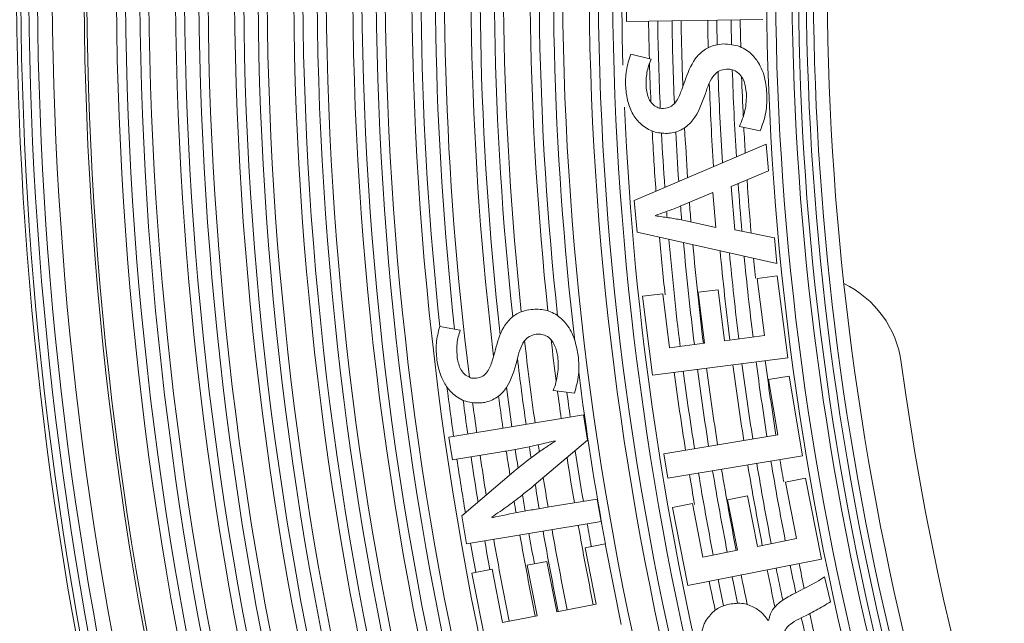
# Model space of a CAD drawing. Header units: millimetres. Extents: x 0 to 1118, y 0 to 864.
# Tile 331 of 512: x 495.22 to 502.85, y 415.38 to 420.06. Entities that reach past the tile are written whole.
import ezdxf

# ---------------------------------------------------------------- set-up
doc = ezdxf.new("R2010")
doc.units = ezdxf.units.MM
doc.styles.add('SLDTEXTSTYLE0', font='TXT', dxfattribs={"width": 0.605})
doc.dimstyles.new('SLDDIMSTYLE3', dxfattribs={"dimtxt": 3.175, "dimasz": 3.302, "dimexe": 0, "dimexo": 0.0625, "dimgap": 0.79375, "dimtad": 0, "dimtih": 1, "dimtoh": 1, "dimdec": 1, "dimlfac": 4, "dimrnd": 1e-09, "dimzin": 12, "dimdsep": 46, "dimtxsty": 'SLDTEXTSTYLE0', "dimsah": 1, "dimcen": 0.09, "dimadec": 0, "dimazin": 3, "dimtfac": 1, "dimtofl": 0, "dimtmove": 0, "dimatfit": 3, "dimfxl": 1, "dimfrac": 2, "dimtolj": 1, "dimtzin": 12, "dimarcsym": 0})

# ---------------------------------------------------------------- blocks, each defined once
blk = doc.blocks.new('_D_9')
at = {"color": 7, "linetype": 'Continuous', "lineweight": 0}
for p, q in [((522.1253, 420.3386), (447.1385, 420.3386)), ((448.7385, 420.3386), (448.7385, 403.9348)), ((448.7385, 382.6583), (448.7385, 399.0621)), ((465.7357, 382.6583), (447.1385, 382.6583))]:
    blk.add_line(p, q, dxfattribs=at)
for points in [[(448.7385, 420.3386), (448.2305, 417.0366), (449.2465, 417.0366)], [(448.7385, 382.6583), (449.2465, 385.9603), (448.2305, 385.9603)]]:
    blk.add_solid(points, dxfattribs=at)
at = {"color": 7, "linetype": 'Continuous', "lineweight": 0, "insert": (443.2814, 403.1549), "char_height": 3.175, "attachment_point": 1, "style": 'SLDTEXTSTYLE0'}
blk.add_mtext('150.7', dxfattribs=at)

msp = doc.modelspace()

# ---------------------------------------------------------------- linework, layer by layer
at = {"color": 7, "linetype": 'Continuous', "lineweight": 15}
for p, q in [((499.9197, 420.0429), (499.9111, 420.6574)), ((500.9764, 420.0577), (499.9197, 420.0429)), ((499.9523, 419.7887), (500.1097, 419.7497)), ((500.9555, 419.1957), (500.7934, 419.2294)), ((499.9785, 418.6546), (501, 419.0924)), ((501, 419.0924), (501.0188, 418.8863)), ((501.0188, 418.8863), (500.7291, 418.7639)), ((500.7291, 418.7639), (500.7595, 418.4296)), ((500.0008, 418.4094), (499.9785, 418.6546)), ((500.5869, 418.7178), (500.3351, 418.6113)), ((500.6114, 418.4477), (500.5869, 418.7178)), ((500.1432, 418.5405), (500.1433, 418.5373)), ((500.3448, 418.5053), (500.6114, 418.4477)), ((500.7595, 418.4296), (501.0661, 418.3662)), ((501.0841, 418.1678), (500.0008, 418.4094)), ((501.0661, 418.3662), (501.0841, 418.1678)), ((500.9305, 418.0509), (501.0875, 418.071)), ((500.9871, 417.6092), (500.9305, 418.0509)), ((501.0875, 418.071), (501.1686, 417.4381)), ((500.473, 417.9449), (500.6285, 417.9648)), ((500.6285, 417.9648), (500.6791, 417.5698)), ((500.0424, 417.9134), (500.1994, 417.9335)), ((500.1204, 417.3038), (500.0424, 417.9134)), ((500.1994, 417.9335), (500.253, 417.5152)), ((500.5236, 417.5499), (500.473, 417.9449)), ((498.4706, 417.6788), (498.6304, 417.6517)), ((500.6791, 417.5698), (500.9871, 417.6092)), ((500.253, 417.5152), (500.5236, 417.5499)), ((501.1686, 417.4381), (500.1204, 417.3038)), ((501.0199, 417.2691), (501.1792, 417.2955)), ((501.1792, 417.2955), (501.2817, 416.6767)), ((501.0909, 416.8406), (501.0199, 417.2691)), ((499.5151, 417.1629), (499.3509, 417.1845)), ((498.5418, 416.822), (499.5845, 416.9946)), ((499.5845, 416.9946), (499.617, 416.7982)), ((498.571, 416.6456), (498.5418, 416.822)), ((500.2075, 416.6943), (501.0909, 416.8406)), ((499.617, 416.7982), (499.2042, 416.4499)), ((499.3654, 416.7915), (499.3648, 416.7944)), ((498.9346, 416.7058), (498.571, 416.6456)), ((500.239, 416.504), (500.2075, 416.6943)), ((501.2817, 416.6767), (500.239, 416.504)), ((498.6427, 416.2125), (499.0451, 416.5556)), ((501.1517, 416.4732), (501.3071, 416.5037)), ((501.2374, 416.0361), (501.1517, 416.4732)), ((501.3071, 416.5037), (501.43, 415.8774)), ((500.7021, 416.337), (500.856, 416.3672)), ((500.856, 416.3672), (500.9327, 415.9763)), ((499.3195, 416.2816), (499.6923, 416.3433)), ((499.6923, 416.3433), (499.7213, 416.1685)), ((500.2744, 416.2771), (500.4298, 416.3076)), ((500.4298, 416.3076), (500.511, 415.8936)), ((500.7788, 415.9461), (500.7021, 416.337)), ((498.6786, 415.9959), (498.6427, 416.2125)), ((500.3928, 415.6738), (500.2744, 416.2771)), ((499.7213, 416.1685), (498.6786, 415.9959)), ((498.8747, 416.2032), (498.8769, 416.1987)), ((499.5981, 415.9662), (499.7535, 415.9967)), ((499.7535, 415.9967), (499.8765, 415.3703)), ((500.9327, 415.9763), (501.2374, 416.0361)), ((499.6839, 415.5291), (499.5981, 415.9662)), ((500.511, 415.8936), (500.7788, 415.9461)), ((499.1485, 415.83), (499.3024, 415.8602)), ((499.2252, 415.4391), (499.1485, 415.83)), ((499.3024, 415.8602), (499.3791, 415.4693)), ((501.43, 415.8774), (500.3928, 415.6738)), ((498.7208, 415.77), (498.8762, 415.8005)), ((498.8392, 415.1667), (498.7208, 415.77)), ((498.8762, 415.8005), (498.9575, 415.3865)), ((501.4542, 415.7415), (501.4992, 415.5474)), ((499.3791, 415.4693), (499.6839, 415.5291)), ((498.9575, 415.3865), (499.2252, 415.4391)), ((501.0162, 415.4029), (501.0207, 415.4038))]:
    msp.add_line(p, q, dxfattribs=at)
at = {"color": 9, "linetype": 'Continuous', "lineweight": 0, "flags": 128}
msp.add_lwpolyline([(500.9031, 418.2082), (500.9104, 418.1329), (500.9181, 418.0577), (500.9184, 418.0545)], dxfattribs=at)
at = {"color": 9, "linetype": 'Continuous', "lineweight": 0}
for radius, start, end in [(28.0099, 165.50061, 194.49938), (27.9886, 165.50061, 194.49938), (27.7592, 165.39113, 194.60887), (27.6886, 165.42335, 194.57665), (27.5776, 165.49984, 194.50016), (27.507, 165.49984, 194.50016), (27.3011, 165.39699, 194.60301), (28.3707, 166.0265, 193.97425), (28.2562, 166.03072, 193.97097), (27.2305, 165.42979, 194.57021), (27.1195, 165.50761, 194.49239), (27.0489, 165.50761, 194.49239), (26.843, 165.40305, 194.59695), (26.7724, 165.43646, 194.56354), (26.6614, 165.51565, 194.48435), (26.5908, 165.51565, 194.48435), (26.3849, 165.40932, 194.59068), (26.3143, 165.44336, 194.55664), (26.2033, 165.52396, 194.47604), (26.1327, 165.52396, 194.47604), (25.9268, 165.41581, 194.58419), (25.8562, 165.4505, 194.5495), (25.7452, 165.53258, 194.46742), (25.6746, 165.53258, 194.46742), (25.4687, 165.42253, 194.57747), (25.3981, 165.45791, 186.17011), (25.2871, 165.54151, 186.24123), (25.2165, 165.54151, 187.11165), (25.0106, 165.4295, 186.7985), (24.94, 165.46558, 186.42144), (24.829, 165.55076, 186.13378), (24.7584, 165.55076, 186.06262), (24.5525, 165.43673, 186.09611), (24.4819, 165.47355, 186.20255), (24.3709, 165.56037, 186.69203), (24.3003, 165.56037, 194.43963), (24.0944, 165.44423, 194.55577), (24.0238, 165.48181, 194.51819), (23.9128, 165.57034, 194.42966), (23.8422, 165.57034, 181.68936), (22.7201, 165.46855, 194.53145), (22.6495, 165.50863, 194.49137), (22.5221, 165.79704, 194.20296), (22.4729, 165.79704, 194.20296), (22.4116, 165.96097, 194.03903), (22.357, 165.96097, 194.03903), (23.6363, 180.88011, 181.58852), (23.5657, 180.88035, 182.52506), (23.4547, 180.88072, 182.44543), (23.3841, 180.88096, 182.13652), (23.1782, 180.88166, 181.40599), (23.1076, 180.8819, 181.35273), (22.9965, 180.88229, 181.35193), (22.926, 180.88254, 181.40808), (23.6363, 181.66994, 182.40209), (23.1076, 181.87203, 183.62455), (22.9965, 181.84283, 183.52613), (22.926, 181.98305, 182.75634), (23.1782, 182.08246, 183.68656), (23.8422, 182.47419, 194.42966), (23.6363, 182.94619, 184.07954), (23.4547, 182.98646, 183.92568), (23.3841, 182.91617, 183.86521), (22.926, 182.96561, 183.46308), (23.5657, 182.9965, 184.02006), (22.926, 183.98256, 185.0164), (22.9965, 184.04283, 184.96362), (23.4547, 184.39162, 184.65449), (23.3841, 184.33362, 184.70686), (23.5657, 184.47176, 184.58654), (23.6363, 184.9457, 186.03019), (23.5657, 184.99986, 187.02631), (23.4547, 185.08581, 187.02501), (23.3841, 185.14086, 187.02418), (23.1782, 185.3035, 187.02173), (23.1076, 185.35995, 187.02088), (22.9965, 185.44952, 187.01954), (24.7584, 186.58611, 188.0701), (24.5525, 186.62466, 187.37574), (24.829, 186.87927, 188.07389), (23.3841, 187.4967, 188.96723), (23.1782, 187.49845, 188.96336), (23.1076, 187.49906, 188.96202), (22.9965, 187.50002, 188.9599), (22.926, 187.50064, 188.95853), (24.3709, 187.26555, 190.4358), (23.6363, 187.4946, 188.97187), (23.5657, 187.49518, 188.97058), (23.4547, 187.49611, 188.96854), (25.3981, 187.2341, 188.10367), (24.94, 187.36932, 188.07981), (25.0106, 187.50794, 188.08354), (24.5525, 187.55508, 188.05893), (24.4819, 187.59946, 188.05506), (25.2871, 187.49915, 188.09796), (25.2165, 187.56546, 188.09431), (24.829, 188.47684, 188.678), (24.7584, 188.46638, 188.59297), (25.2871, 188.50307, 189.30414), (25.2165, 188.50055, 189.20714), (25.0106, 188.49284, 188.9204), (24.94, 188.48858, 188.82275), (24.4819, 188.67126, 189.60013), (25.3981, 188.507, 189.45551), (24.5525, 188.77202, 189.59956), (23.1782, 189.44013, 191.00455), (23.1076, 189.44025, 191.00425), (22.9965, 189.44043, 191.00377), (22.926, 189.44055, 189.87485), (23.6363, 189.4394, 190.00469), (23.5657, 189.43951, 191.00618), (23.4547, 189.43969, 191.00571), (23.3841, 189.4398, 191.00542), (24.829, 189.1603, 189.59773), (24.7584, 189.06217, 189.59797), (24.94, 189.30654, 189.599), (25.0106, 189.394, 189.60111), (24.5525, 190.01306, 191.473), (24.4819, 190.01482, 190.43163), (25.0106, 190.00188, 191.46623), (24.94, 190.00357, 190.55207), (24.829, 190.00626, 191.46888), (24.7584, 190.00798, 191.46992), (25.3981, 189.99273, 190.50895), (25.2871, 189.99532, 190.50634), (25.2165, 189.99698, 191.46327), (22.9965, 191.4844, 192.02605), (22.926, 191.48557, 191.97816), (23.3841, 191.47808, 192.05163), (23.1782, 191.48141, 192.2083), (23.1076, 191.48256, 192.11119), (23.6363, 191.47409, 192.0313), (23.5657, 191.4752, 191.98298), (23.4547, 191.47696, 191.98919), (22.926, 192.4773, 193.23673), (22.9965, 192.52078, 193.23631)]:
    msp.add_arc((523.7232, 420.4083), radius, start, end, dxfattribs=at)
at = {"color": 7, "linetype": 'Continuous', "lineweight": 15}
for centre, radius, start, end in [((523.7232, 420.4083), 28.5326, 166.02319, 193.97681), ((523.7232, 420.4083), 28.5, 166.02319, 193.97681), ((523.7232, 420.4083), 28.4375, 166.02319, 193.97681), ((523.7232, 420.4083), 22.25, 165.79659, 194.20341), ((501.2618, 417.2949), 0.7938, 7.71645, 64.56655), ((523.7253, 420.3386), 21.875, 187.71645, 264)]:
    msp.add_arc(centre, radius, start, end, dxfattribs=at)
for points, knots in [([(497.14, 406.5039), (496.747, 407.3052), (495.9216, 408.9881), (494.9718, 411.6873), (494.2516, 414.5458), (493.8199, 417.4632), (493.6749, 420.4083), (493.8197, 423.3536), (494.2524, 426.2704), (494.9689, 429.1309), (495.9623, 431.9073), (497.2231, 434.5729), (498.739, 437.1022), (500.4956, 439.4707), (502.4759, 441.6556), (504.6608, 443.6359), (507.0293, 445.3925), (509.5586, 446.9085), (512.2054, 448.1601), (514.9414, 449.1434), (517.7388, 449.8492), (520.5913, 450.3032), (522.5126, 450.3726), (523.4732, 450.4073)], [0, 0, 0, 0, 0.043645, 0.091666, 0.139688, 0.187709, 0.23573, 0.283752, 0.331773, 0.379795, 0.427816, 0.475838, 0.523859, 0.57188, 0.619902, 0.667923, 0.715945, 0.763966, 0.811987, 0.858991, 0.905994, 0.952997, 1, 1, 1, 1]), ([(497.5433, 443.0689), (496.9297, 442.3235), (495.7002, 440.8299), (494.1013, 438.4025), (492.6936, 435.8608), (491.5028, 433.2002), (490.5408, 430.4353), (489.8118, 427.5836), (489.3229, 424.6785), (489.0834, 421.7704), (489.0947, 418.8786), (489.3416, 416.0211), (489.8199, 413.1948), (490.5257, 410.4291), (491.4587, 407.7421), (492.604, 405.1447), (493.9575, 402.6532), (495.5709, 400.1533), (496.8559, 398.5861), (497.5433, 397.7477)], [0, 0, 0, 0, 0.058748, 0.117702, 0.176654, 0.235398, 0.294707, 0.354238, 0.413765, 0.473066, 0.530775, 0.588694, 0.646616, 0.704331, 0.761659, 0.819183, 0.87671, 0.934045, 1, 1, 1, 1]), ([(495.4547, 400.6311), (494.9671, 401.3617), (493.9912, 402.8238), (492.7416, 405.1583), (491.6585, 407.5821), (490.7682, 410.086), (490.0731, 412.6449), (489.5768, 415.2494), (489.2804, 417.895), (489.1893, 420.5597), (489.3036, 423.2193), (489.6215, 425.854), (490.141, 428.4614), (490.8611, 431.0235), (491.7739, 433.519), (492.8749, 435.9255), (494.1448, 438.2508), (495.1387, 439.7113), (495.6373, 440.4441)], [0, 0, 0, 0, 0.0622333, 0.1245552, 0.1873344, 0.2500552, 0.3123285, 0.3745357, 0.4370628, 0.4999765, 0.5624082, 0.6246363, 0.6870495, 0.7499503, 0.8125397, 0.8748313, 0.9371966, 1, 1, 1, 1]), ([(500.3699, 419.5795), (500.3924, 419.6406), (500.4263, 419.733), (500.5168, 419.8262), (500.5959, 419.861), (500.648, 419.8663), (500.6688, 419.8684)], [0, 0, 0, 0, 0.421745, 0.637971, 0.85524, 1, 1, 1, 1]), ([(500.6688, 419.8684), (500.7129, 419.8657), (500.7948, 419.8607), (500.8952, 419.7914), (500.9678, 419.6896), (500.997, 419.5811), (501.004, 419.5079), (501.0062, 419.484)], [0, 0, 0, 0, 0.235802, 0.438051, 0.624687, 0.877244, 1, 1, 1, 1]), ([(499.9123, 419.5321), (499.9118, 419.554), (499.9108, 419.5977), (499.917, 419.6854), (499.9382, 419.7474), (499.9523, 419.7887)], [0, 0, 0, 0, 0.250044, 0.500306, 1, 1, 1, 1]), ([(500.1097, 419.7497), (500.1028, 419.7329), (500.0891, 419.6995), (500.0759, 419.6465), (500.0698, 419.592), (500.0702, 419.5555), (500.0704, 419.5371)], [0, 0, 0, 0, 0.2504289, 0.500304, 0.7483902, 1, 1, 1, 1]), ([(500.6931, 419.6735), (500.6749, 419.6708), (500.6393, 419.6655), (500.5911, 419.625), (500.5544, 419.5597), (500.5372, 419.5059), (500.5276, 419.4763)], [0, 0, 0, 0, 0.203285, 0.398211, 0.668275, 1, 1, 1, 1]), ([(500.8474, 419.4883), (500.8439, 419.5191), (500.8385, 419.5668), (500.8079, 419.6239), (500.7719, 419.6575), (500.7309, 419.6732), (500.7044, 419.6734), (500.6931, 419.6735)], [0, 0, 0, 0, 0.330965, 0.513236, 0.696177, 0.869792, 1, 1, 1, 1]), ([(500.2066, 419.3685), (500.2241, 419.3711), (500.2568, 419.376), (500.306, 419.4198), (500.3399, 419.4911), (500.3599, 419.5501), (500.3699, 419.5795)], [0, 0, 0, 0, 0.190154, 0.353176, 0.677719, 1, 1, 1, 1]), ([(500.2356, 419.1752), (500.1991, 419.177), (500.1258, 419.1807), (500.0323, 419.2387), (499.9645, 419.3216), (499.9245, 419.422), (499.9164, 419.495), (499.9123, 419.5321)], [0, 0, 0, 0, 0.208649, 0.419247, 0.601748, 0.797754, 1, 1, 1, 1]), ([(500.0704, 419.5371), (500.0746, 419.5043), (500.0808, 419.4557), (500.1171, 419.403), (500.1521, 419.3774), (500.1839, 419.3683), (500.2013, 419.3684), (500.2066, 419.3685)], [0, 0, 0, 0, 0.394011, 0.584163, 0.774118, 0.932319, 1, 1, 1, 1]), ([(500.5276, 419.4763), (500.5024, 419.4066), (500.4647, 419.3023), (500.3587, 419.2025), (500.2839, 419.1794), (500.2426, 419.1758), (500.2356, 419.1752)], [0, 0, 0, 0, 0.476997, 0.713992, 0.951398, 1, 1, 1, 1]), ([(500.7934, 419.2294), (500.8024, 419.2495), (500.8206, 419.2897), (500.8377, 419.3542), (500.8481, 419.4207), (500.8476, 419.4656), (500.8474, 419.4883)], [0, 0, 0, 0, 0.249449, 0.49893, 0.747019, 1, 1, 1, 1]), ([(501.0062, 419.484), (501.0065, 419.4593), (501.0072, 419.4099), (500.9968, 419.3113), (500.972, 419.2419), (500.9555, 419.1957)], [0, 0, 0, 0, 0.250116, 0.50041, 1, 1, 1, 1]), ([(500.3351, 418.6113), (500.3193, 418.6049), (500.2797, 418.5889), (500.2155, 418.5659), (500.1673, 418.549), (500.1432, 418.5405)], [0, 0, 0, 0, 0.249859, 0.624893, 1, 1, 1, 1]), ([(500.1433, 418.5373), (500.177, 418.5323), (500.2274, 418.5247), (500.2946, 418.5148), (500.3281, 418.5085), (500.3448, 418.5053)], [0, 0, 0, 0, 0.499952, 0.749903, 1, 1, 1, 1]), ([(498.9025, 417.5017), (498.9194, 417.5616), (498.9455, 417.6539), (499.0252, 417.7541), (499.1027, 417.7983), (499.1565, 417.8081), (499.1789, 417.8122)], [0, 0, 0, 0, 0.404062, 0.62266, 0.842749, 1, 1, 1, 1]), ([(499.1789, 417.8122), (499.2162, 417.8134), (499.2912, 417.8159), (499.3927, 417.7652), (499.4752, 417.6806), (499.5224, 417.5712), (499.5372, 417.4912), (499.544, 417.4543)], [0, 0, 0, 0, 0.200411, 0.40236, 0.585034, 0.808501, 1, 1, 1, 1]), ([(498.4498, 417.42), (498.4476, 417.4418), (498.4432, 417.4853), (498.4434, 417.5732), (498.4597, 417.6366), (498.4706, 417.6788)], [0, 0, 0, 0, 0.250017, 0.50033, 1, 1, 1, 1]), ([(498.6304, 417.6517), (498.6248, 417.6346), (498.6135, 417.6003), (498.6045, 417.5465), (498.6024, 417.4917), (498.6056, 417.4554), (498.6073, 417.4371)], [0, 0, 0, 0, 0.250123, 0.49996, 0.74805, 1, 1, 1, 1]), ([(499.2179, 417.6195), (499.2, 417.6156), (499.1645, 417.6078), (499.1188, 417.5626), (499.088, 417.4943), (499.0746, 417.4398), (499.0675, 417.4105)], [0, 0, 0, 0, 0.203139, 0.401709, 0.678706, 1, 1, 1, 1]), ([(499.3854, 417.4466), (499.3798, 417.4766), (499.3709, 417.5237), (499.3359, 417.5787), (499.2969, 417.6099), (499.2548, 417.6219), (499.2289, 417.6202), (499.2179, 417.6195)], [0, 0, 0, 0, 0.326519, 0.513384, 0.701287, 0.873153, 1, 1, 1, 1]), ([(498.6073, 417.4371), (498.6137, 417.4054), (498.6232, 417.3583), (498.6617, 417.3085), (498.6977, 417.2852), (498.7308, 417.2771), (498.7493, 417.2784), (498.7557, 417.2789)], [0, 0, 0, 0, 0.385615, 0.573035, 0.759965, 0.917912, 1, 1, 1, 1]), ([(498.7557, 417.2789), (498.7727, 417.2828), (498.8052, 417.2903), (498.8517, 417.3384), (498.8796, 417.4126), (498.895, 417.4725), (498.9025, 417.5017)], [0, 0, 0, 0, 0.18749, 0.357276, 0.687157, 1, 1, 1, 1]), ([(499.3509, 417.1845), (499.3584, 417.2053), (499.3733, 417.2468), (499.3857, 417.3123), (499.3912, 417.3793), (499.3873, 417.424), (499.3854, 417.4466)], [0, 0, 0, 0, 0.249681, 0.49921, 0.747261, 1, 1, 1, 1]), ([(499.544, 417.4543), (499.5462, 417.4297), (499.5505, 417.3805), (499.5478, 417.2813), (499.5282, 417.2103), (499.5151, 417.1629)], [0, 0, 0, 0, 0.25008, 0.500345, 1, 1, 1, 1]), ([(498.799, 417.0885), (498.7563, 417.0882), (498.6752, 417.0877), (498.5739, 417.1502), (498.4985, 417.2433), (498.4635, 417.338), (498.4528, 417.402), (498.4498, 417.42)], [0, 0, 0, 0, 0.243267, 0.461775, 0.646065, 0.900404, 1, 1, 1, 1]), ([(499.0675, 417.4105), (499.0477, 417.339), (499.0181, 417.2321), (498.9195, 417.1251), (498.8467, 417.0962), (498.8059, 417.0896), (498.799, 417.0885)], [0, 0, 0, 0, 0.477259, 0.714315, 0.951916, 1, 1, 1, 1]), ([(499.3648, 416.7944), (499.2936, 416.7773), (499.1868, 416.7516), (499.043, 416.7239), (498.9707, 416.7119), (498.9346, 416.7058)], [0, 0, 0, 0, 0.499586, 0.749744, 1, 1, 1, 1]), ([(499.0451, 416.5556), (499.0966, 416.5976), (499.1739, 416.6605), (499.282, 416.7372), (499.3376, 416.7734), (499.3654, 416.7915)], [0, 0, 0, 0, 0.499074, 0.749401, 1, 1, 1, 1]), ([(499.2042, 416.4499), (499.1775, 416.4282), (499.111, 416.3739), (499.0023, 416.2898), (498.9173, 416.2321), (498.8747, 416.2032)], [0, 0, 0, 0, 0.2496867, 0.6245059, 1, 1, 1, 1]), ([(498.8769, 416.1987), (498.9504, 416.2141), (499.0606, 416.2372), (499.2084, 416.2631), (499.2825, 416.2754), (499.3195, 416.2816)], [0, 0, 0, 0, 0.4998209, 0.7498974, 1, 1, 1, 1]), ([(501.1859, 415.5937), (501.2312, 415.6171), (501.2991, 415.6521), (501.3904, 415.6981), (501.4329, 415.727), (501.4542, 415.7415)], [0, 0, 0, 0, 0.499327, 0.749134, 1, 1, 1, 1]), ([(500.5292, 415.3925), (500.5498, 415.4225), (500.588, 415.4781), (500.6604, 415.5139), (500.7018, 415.5255), (500.7146, 415.5291)], [0, 0, 0, 0, 0.4472898, 0.8292872, 1, 1, 1, 1]), ([(500.7146, 415.5291), (500.7517, 415.5338), (500.8197, 415.5423), (500.9146, 415.5041), (500.9785, 415.4553), (501.0067, 415.4161), (501.0162, 415.4029)], [0, 0, 0, 0, 0.325677, 0.595823, 0.864212, 1, 1, 1, 1]), ([(501.0207, 415.4038), (501.0264, 415.4265), (501.0378, 415.472), (501.0958, 415.54), (501.1504, 415.5725), (501.1859, 415.5937)], [0, 0, 0, 0, 0.2590475, 0.5184585, 1, 1, 1, 1]), ([(501.4992, 415.5474), (501.4627, 415.5245), (501.4078, 415.4899), (501.3307, 415.4509), (501.2918, 415.4318), (501.2723, 415.4222)], [0, 0, 0, 0, 0.497406, 0.748662, 1, 1, 1, 1]), ([(500.5205, 415.0557), (500.5145, 415.0839), (500.5024, 415.1403), (500.4923, 415.2421), (500.5005, 415.3304), (500.5241, 415.3814), (500.5292, 415.3925)], [0, 0, 0, 0, 0.250208, 0.500693, 0.891901, 1, 1, 1, 1]), ([(501.2723, 415.4222), (501.2483, 415.4101), (501.2061, 415.3888), (501.158, 415.3472), (501.1338, 415.3013), (501.1259, 415.2505), (501.1319, 415.2154), (501.1353, 415.1956)], [0, 0, 0, 0, 0.283018, 0.496195, 0.649256, 0.801826, 1, 1, 1, 1])]:
    msp.add_open_spline(points, degree=3, knots=knots, dxfattribs=at)

# ---------------------------------------------------------------- dimensions: what is measured, and where the dimension line sits
at = {"color": 7, "linetype": 'Continuous', "lineweight": 0}
dim = msp.add_linear_dim(base=(448.7385, 420.3386), p1=(467.3357, 382.6583), p2=(523.7253, 420.3386), angle=90, dimstyle='SLDDIMSTYLE3', dxfattribs=at)
dim.commit()
dim.dimension.update_dxf_attribs({"geometry": '_D_9', "text_midpoint": (448.7385, 401.4985), "dimtype": 160})

doc.saveas('drawing.dxf')
